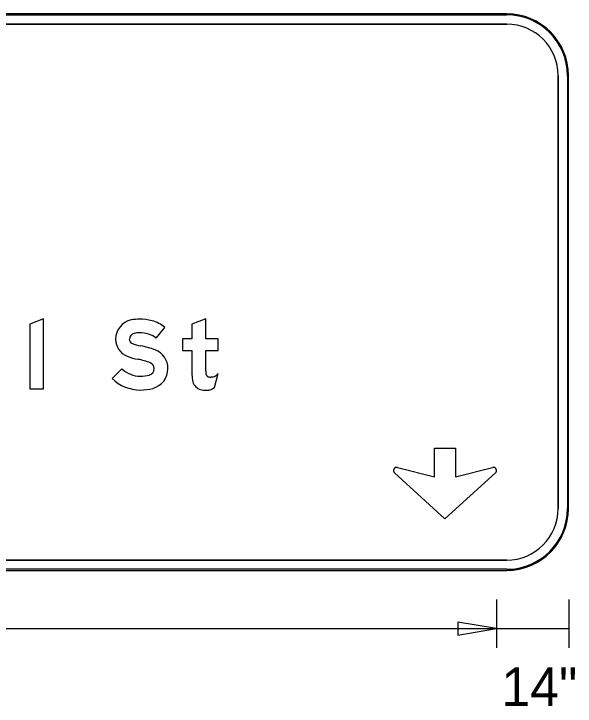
# Model space of a CAD drawing. Extents: x 1806251 to 1809821, y 414895 to 422886.
# Drawn here: x 1809678.559 to 1809679.648, y 415191.577 to 415192.921 of the extents above; entities that cross this region are included whole.
import ezdxf

# ---------------------------------------------------------------- set-up
doc = ezdxf.new("R2010")
doc.units = 0
for name, color, linetype in [('GSBWFILL', 7, 'Continuous'), ('GSCOLORFILL', 7, 'Continuous'), ('GSDIMS', 7, 'Continuous'), ('GSOUTLINE', 7, 'Continuous')]:
    doc.layers.add(name, color=color, linetype=linetype)

msp = doc.modelspace()

# ---------------------------------------------------------------- linework, layer by layer
at = {"layer": 'GSBWFILL'}
for p, q in [((1809679.5151, 415192.9206), (1809675.6751, 415192.9206)), ((1809675.6751, 415192.9006), (1809679.5151, 415192.9006)), ((1809679.6151, 415192.8006), (1809679.6151, 415191.9606)), ((1809679.6351, 415191.9606), (1809679.6351, 415192.8006)), ((1809678.948, 415192.1952), (1809678.955, 415192.2228)), ((1809679.5151, 415191.8606), (1809675.6753, 415191.8606)), ((1809675.6753, 415191.8406), (1809679.5151, 415191.8406))]:
    msp.add_line(p, q, dxfattribs=at)
msp.add_lwpolyline([(1809678.6164, 415192.1927), (1809678.6164, 415192.3284), (1809678.5898, 415192.3183), (1809678.5898, 415192.1927)], close=True, dxfattribs=at)
for points in [[(1809678.931, 415192.2281), (1809678.931, 415192.2671), (1809678.955, 415192.2671), (1809678.955, 415192.2901), (1809678.931, 415192.2901), (1809678.931, 415192.3284), (1809678.9044, 415192.3183), (1809678.9044, 415192.2901), (1809678.8857, 415192.2901), (1809678.8857, 415192.2671), (1809678.9044, 415192.2671), (1809678.9044, 415192.22)], [(1809678.8351, 415192.2909), (1809678.8516, 415192.3119)], [(1809678.7685, 415192.2319), (1809678.7497, 415192.213)], [(1809679.3033, 415192.0403), (1809679.3751, 415192.0218), (1809679.3751, 415192.0778), (1809679.4156, 415192.0778), (1809679.4156, 415192.0218), (1809679.4875, 415192.0403)], [(1809679.4931, 415192.0298), (1809679.3954, 415191.9408), (1809679.2976, 415192.0298)]]:
    msp.add_lwpolyline(points, dxfattribs=at)
for centre, radius, start, end in [((1809679.5151, 415192.8006), 0.12, 0, 90), ((1809679.5151, 415192.8006), 0.1, 0, 90), ((1809679.3018, 415192.0343), 0.00613, 75.5925, 227.6952), ((1809679.489, 415192.0343), 0.00613, 312.3048, 104.4075), ((1809679.5151, 415191.9606), 0.12, 270, 0), ((1809679.5151, 415191.9606), 0.1, 270, 0)]:
    msp.add_arc(centre, radius, start, end, dxfattribs=at)
for centre, major_axis, ratio, start_param, end_param in [((1809678.7943, 415192.2891), (0, 0.0382), 0.999995, 0.202758, 1.570796), ((1809678.8024, 415192.2496), (0, 0.0785), 0.999995, 0, 0.202758), ((1809678.8024, 415192.2319), (0, 0.0963), 0.999995, 6.026234, 6.283185), ((1809678.8113, 415192.2659), (0, 0.0611), 0.999995, 5.565152, 6.026234), ((1809678.7943, 415192.2891), (0, 0.0115), 0.999995, 0.202758, 1.570796), ((1809678.8024, 415192.2496), (0, 0.0519), 0.999995, 0, 0.202758), ((1809678.8024, 415192.2319), (0, 0.0696), 0.999995, 6.026234, 6.283185), ((1809678.8113, 415192.2659), (0, 0.0345), 0.999995, 5.523837, 6.026234), ((1809678.7915, 415192.2891), (0, 0.0354), 0.999995, 1.570796, 2.761249), ((1809678.7915, 415192.2891), (0, 0.00872), 0.999995, 1.570796, 2.761249), ((1809678.8205, 415192.3618), (0, 0.087), 0.999995, 2.761249, 2.95744), ((1809678.7749, 415192.1168), (0, 0.1623), 0.999995, 5.918637, 6.099033), ((1809678.8189, 415192.2321), (0, 0.0388), 0.999995, 4.712389, 5.918637), ((1809678.8205, 415192.3618), (0, 0.1136), 0.999995, 2.761249, 2.95744), ((1809678.7749, 415192.1168), (0, 0.1356), 0.999995, 5.918637, 6.099033), ((1809678.804, 415192.2677), (0, 0.0504), 0.999995, 2.360607, 3.141593), ((1809678.8181, 415192.2321), (0, 0.0129), 0.999995, 3.401517, 4.712389), ((1809678.8189, 415192.2321), (0, 0.0122), 0.999995, 4.712389, 5.918637), ((1809678.8181, 415192.2321), (0, 0.0396), 0.999995, 3.401517, 4.712389), ((1809678.804, 415192.2851), (0, 0.0678), 0.999995, 3.141593, 3.401517), ((1809678.9561, 415192.22), (0, 0.0517), 0.999992, 1.570796, 1.830698), ((1809679.0979, 415192.2281), (0, 0.1669), 0.999992, 1.570796, 1.606005), ((1809678.9387, 415192.2235), (0, 0.00766), 0.999992, 1.74085, 2.407828), ((1809678.9389, 415192.2238), (0, 0.00803), 0.999992, 2.407828, 3.141593), ((1809678.9443, 415192.2262), (0, 0.01), 0.999992, 3.310762, 3.756278), ((1809678.9375, 415192.2359), (0, 0.0219), 0.999992, 3.756278, 4.071638), ((1809678.804, 415192.2677), (0, 0.0771), 0.999995, 2.360607, 3.141593), ((1809678.927, 415192.2123), (0, 0.0217), 0.999992, 1.830698, 2.869526), ((1809678.9389, 415192.2578), (0, 0.0421), 0.999992, 3.141593, 3.310762), ((1809678.804, 415192.2851), (0, 0.0945), 0.999995, 3.141593, 3.401517), ((1809678.931, 415192.2266), (0, 0.0365), 0.999992, 2.869526, 3.141593), ((1809678.933, 415192.2118), (0, 0.0217), 0.999992, 3.205734, 3.427755), ((1809678.9302, 415192.2215), (0, 0.0317), 0.999992, 3.427755, 3.738844), ((1809678.931, 415192.2427), (0, 0.0526), 0.999992, 3.141593, 3.205734)]:
    msp.add_ellipse(centre, major_axis=major_axis, ratio=ratio, start_param=start_param, end_param=end_param, dxfattribs=at)
at = {"layer": 'GSCOLORFILL'}
for p, q in [((1809679.5151, 415192.9206), (1809675.6751, 415192.9206)), ((1809679.5151, 415192.9206), (1809675.6751, 415192.9206)), ((1809679.5151, 415192.9206), (1809675.6751, 415192.9206)), ((1809675.6751, 415192.9186), (1809679.5151, 415192.9186)), ((1809675.6751, 415192.9006), (1809679.5151, 415192.9006)), ((1809679.6151, 415192.8006), (1809679.6151, 415191.9606)), ((1809679.6331, 415192.8006), (1809679.6331, 415191.9606)), ((1809679.6351, 415191.9606), (1809679.6351, 415192.8006)), ((1809679.6351, 415191.9606), (1809679.6351, 415192.8006)), ((1809679.6351, 415191.9606), (1809679.6351, 415192.8006)), ((1809678.948, 415192.1952), (1809678.955, 415192.2228)), ((1809679.5151, 415191.8606), (1809675.6753, 415191.8606)), ((1809679.5151, 415191.8426), (1809675.6751, 415191.8426)), ((1809675.6751, 415191.8406), (1809679.5151, 415191.8406)), ((1809675.6751, 415191.8406), (1809679.5151, 415191.8406)), ((1809675.6753, 415191.8406), (1809679.5151, 415191.8406))]:
    msp.add_line(p, q, dxfattribs=at)
msp.add_lwpolyline([(1809678.6164, 415192.1927), (1809678.6164, 415192.3284), (1809678.5898, 415192.3183), (1809678.5898, 415192.1927)], close=True, dxfattribs=at)
for points in [[(1809678.931, 415192.2281), (1809678.931, 415192.2671), (1809678.955, 415192.2671), (1809678.955, 415192.2901), (1809678.931, 415192.2901), (1809678.931, 415192.3284), (1809678.9044, 415192.3183), (1809678.9044, 415192.2901), (1809678.8857, 415192.2901), (1809678.8857, 415192.2671), (1809678.9044, 415192.2671), (1809678.9044, 415192.22)], [(1809678.8351, 415192.2909), (1809678.8516, 415192.3119)], [(1809678.7685, 415192.2319), (1809678.7497, 415192.213)], [(1809679.3033, 415192.0403), (1809679.3751, 415192.0218), (1809679.3751, 415192.0778), (1809679.4156, 415192.0778), (1809679.4156, 415192.0218), (1809679.4875, 415192.0403)], [(1809679.4931, 415192.0298), (1809679.3954, 415191.9408), (1809679.2976, 415192.0298)]]:
    msp.add_lwpolyline(points, dxfattribs=at)
for centre, radius, start, end in [((1809679.5151, 415192.8006), 0.12, 0, 90), ((1809679.5151, 415192.8006), 0.12, 0, 90), ((1809679.5151, 415192.8006), 0.12, 0, 90), ((1809679.5151, 415192.8006), 0.118, 0, 90), ((1809679.5151, 415192.8006), 0.1, 0, 90), ((1809679.3018, 415192.0343), 0.00613, 75.5925, 227.6952), ((1809679.489, 415192.0343), 0.00613, 312.3048, 104.4075), ((1809679.5151, 415191.9606), 0.12, 270, 0), ((1809679.5151, 415191.9606), 0.12, 270, 0), ((1809679.5151, 415191.9606), 0.1, 270, 0), ((1809679.5151, 415191.9606), 0.12, 270, 0), ((1809679.5151, 415191.9606), 0.118, 270, 0)]:
    msp.add_arc(centre, radius, start, end, dxfattribs=at)
for centre, major_axis, ratio, start_param, end_param in [((1809678.7943, 415192.2891), (0, 0.0382), 0.999995, 0.202758, 1.570796), ((1809678.8024, 415192.2496), (0, 0.0785), 0.999995, 0, 0.202758), ((1809678.8024, 415192.2319), (0, 0.0963), 0.999995, 6.026234, 6.283185), ((1809678.8113, 415192.2659), (0, 0.0611), 0.999995, 5.565152, 6.026234), ((1809678.7943, 415192.2891), (0, 0.0115), 0.999995, 0.202758, 1.570796), ((1809678.8024, 415192.2496), (0, 0.0519), 0.999995, 0, 0.202758), ((1809678.8024, 415192.2319), (0, 0.0696), 0.999995, 6.026234, 6.283185), ((1809678.8113, 415192.2659), (0, 0.0345), 0.999995, 5.523837, 6.026234), ((1809678.7915, 415192.2891), (0, 0.0354), 0.999995, 1.570796, 2.761249), ((1809678.7915, 415192.2891), (0, 0.00872), 0.999995, 1.570796, 2.761249), ((1809678.8205, 415192.3618), (0, 0.087), 0.999995, 2.761249, 2.95744), ((1809678.7749, 415192.1168), (0, 0.1623), 0.999995, 5.918637, 6.099033), ((1809678.8189, 415192.2321), (0, 0.0388), 0.999995, 4.712389, 5.918637), ((1809678.8205, 415192.3618), (0, 0.1136), 0.999995, 2.761249, 2.95744), ((1809678.7749, 415192.1168), (0, 0.1356), 0.999995, 5.918637, 6.099033), ((1809678.804, 415192.2677), (0, 0.0504), 0.999995, 2.360607, 3.141593), ((1809678.8181, 415192.2321), (0, 0.0129), 0.999995, 3.401517, 4.712389), ((1809678.8189, 415192.2321), (0, 0.0122), 0.999995, 4.712389, 5.918637), ((1809678.8181, 415192.2321), (0, 0.0396), 0.999995, 3.401517, 4.712389), ((1809678.804, 415192.2851), (0, 0.0678), 0.999995, 3.141593, 3.401517), ((1809678.9561, 415192.22), (0, 0.0517), 0.999992, 1.570796, 1.830698), ((1809679.0979, 415192.2281), (0, 0.1669), 0.999992, 1.570796, 1.606005), ((1809678.9387, 415192.2235), (0, 0.00766), 0.999992, 1.74085, 2.407828), ((1809678.9389, 415192.2238), (0, 0.00803), 0.999992, 2.407828, 3.141593), ((1809678.9443, 415192.2262), (0, 0.01), 0.999992, 3.310762, 3.756278), ((1809678.9375, 415192.2359), (0, 0.0219), 0.999992, 3.756278, 4.071638), ((1809678.804, 415192.2677), (0, 0.0771), 0.999995, 2.360607, 3.141593), ((1809678.927, 415192.2123), (0, 0.0217), 0.999992, 1.830698, 2.869526), ((1809678.9389, 415192.2578), (0, 0.0421), 0.999992, 3.141593, 3.310762), ((1809678.804, 415192.2851), (0, 0.0945), 0.999995, 3.141593, 3.401517), ((1809678.931, 415192.2266), (0, 0.0365), 0.999992, 2.869526, 3.141593), ((1809678.933, 415192.2118), (0, 0.0217), 0.999992, 3.205734, 3.427755), ((1809678.9302, 415192.2215), (0, 0.0317), 0.999992, 3.427755, 3.738844), ((1809678.931, 415192.2427), (0, 0.0526), 0.999992, 3.141593, 3.205734)]:
    msp.add_ellipse(centre, major_axis=major_axis, ratio=ratio, start_param=start_param, end_param=end_param, dxfattribs=at)
at = {"layer": 'GSDIMS'}
for p, q in [((1809679.4956, 415191.7838), (1809679.4956, 415191.6901)), ((1809679.4956, 415191.7838), (1809679.4956, 415191.6901)), ((1809679.6356, 415191.7838), (1809679.6356, 415191.6901)), ((1809675.6946, 415191.7276), (1809679.4956, 415191.7276)), ((1809679.4956, 415191.7276), (1809679.6356, 415191.7276))]:
    msp.add_line(p, q, dxfattribs=at)
msp.add_lwpolyline([(1809679.4956, 415191.7276), (1809679.4206, 415191.7401), (1809679.4206, 415191.7151)], close=True, dxfattribs=at)
at = {"layer": 'GSOUTLINE'}
for p, q in [((1809679.5151, 415192.9206), (1809675.6751, 415192.9206)), ((1809679.5151, 415192.9006), (1809675.6751, 415192.9006)), ((1809679.6151, 415191.9606), (1809679.6151, 415192.8006)), ((1809679.6351, 415191.9606), (1809679.6351, 415192.8006)), ((1809678.948, 415192.1952), (1809678.955, 415192.2228)), ((1809675.6751, 415191.8606), (1809679.5151, 415191.8606)), ((1809675.6751, 415191.8406), (1809679.5151, 415191.8406))]:
    msp.add_line(p, q, dxfattribs=at)
msp.add_lwpolyline([(1809678.6164, 415192.1927), (1809678.6164, 415192.3284), (1809678.5898, 415192.3183), (1809678.5898, 415192.1927)], close=True, dxfattribs=at)
for points in [[(1809678.931, 415192.2281), (1809678.931, 415192.2671), (1809678.955, 415192.2671), (1809678.955, 415192.2901), (1809678.931, 415192.2901), (1809678.931, 415192.3284), (1809678.9044, 415192.3183), (1809678.9044, 415192.2901), (1809678.8857, 415192.2901), (1809678.8857, 415192.2671), (1809678.9044, 415192.2671), (1809678.9044, 415192.22)], [(1809678.8351, 415192.2909), (1809678.8516, 415192.3119)], [(1809678.7685, 415192.2319), (1809678.7497, 415192.213)], [(1809679.3033, 415192.0403), (1809679.3751, 415192.0218), (1809679.3751, 415192.0778), (1809679.4156, 415192.0778), (1809679.4156, 415192.0218), (1809679.4875, 415192.0403)], [(1809679.4931, 415192.0298), (1809679.3954, 415191.9408), (1809679.2976, 415192.0298)]]:
    msp.add_lwpolyline(points, dxfattribs=at)
for centre, radius, start, end in [((1809679.5151, 415192.8006), 0.12, 0, 90), ((1809679.5151, 415192.8006), 0.1, 0, 90), ((1809679.3018, 415192.0343), 0.00613, 75.5925, 227.6952), ((1809679.489, 415192.0343), 0.00613, 312.3048, 104.4075), ((1809679.5151, 415191.9606), 0.12, 270, 0), ((1809679.5151, 415191.9606), 0.1, 270, 0)]:
    msp.add_arc(centre, radius, start, end, dxfattribs=at)
for centre, major_axis, ratio, start_param, end_param in [((1809678.7943, 415192.2891), (0, 0.0382), 0.999995, 0.202758, 1.570796), ((1809678.8024, 415192.2496), (0, 0.0785), 0.999995, 0, 0.202758), ((1809678.8024, 415192.2319), (0, 0.0963), 0.999995, 6.026234, 6.283185), ((1809678.8113, 415192.2659), (0, 0.0611), 0.999995, 5.565152, 6.026234), ((1809678.7943, 415192.2891), (0, 0.0115), 0.999995, 0.202758, 1.570796), ((1809678.8024, 415192.2496), (0, 0.0519), 0.999995, 0, 0.202758), ((1809678.8024, 415192.2319), (0, 0.0696), 0.999995, 6.026234, 6.283185), ((1809678.8113, 415192.2659), (0, 0.0345), 0.999995, 5.523837, 6.026234), ((1809678.7915, 415192.2891), (0, 0.0354), 0.999995, 1.570796, 2.761249), ((1809678.7915, 415192.2891), (0, 0.00872), 0.999995, 1.570796, 2.761249), ((1809678.8205, 415192.3618), (0, 0.087), 0.999995, 2.761249, 2.95744), ((1809678.7749, 415192.1168), (0, 0.1623), 0.999995, 5.918637, 6.099033), ((1809678.8189, 415192.2321), (0, 0.0388), 0.999995, 4.712389, 5.918637), ((1809678.8205, 415192.3618), (0, 0.1136), 0.999995, 2.761249, 2.95744), ((1809678.7749, 415192.1168), (0, 0.1356), 0.999995, 5.918637, 6.099033), ((1809678.804, 415192.2677), (0, 0.0504), 0.999995, 2.360607, 3.141593), ((1809678.8181, 415192.2321), (0, 0.0129), 0.999995, 3.401517, 4.712389), ((1809678.8189, 415192.2321), (0, 0.0122), 0.999995, 4.712389, 5.918637), ((1809678.8181, 415192.2321), (0, 0.0396), 0.999995, 3.401517, 4.712389), ((1809678.804, 415192.2851), (0, 0.0678), 0.999995, 3.141593, 3.401517), ((1809678.9561, 415192.22), (0, 0.0517), 0.999992, 1.570796, 1.830698), ((1809679.0979, 415192.2281), (0, 0.1669), 0.999992, 1.570796, 1.606005), ((1809678.9387, 415192.2235), (0, 0.00766), 0.999992, 1.74085, 2.407828), ((1809678.9389, 415192.2238), (0, 0.00803), 0.999992, 2.407828, 3.141593), ((1809678.9443, 415192.2262), (0, 0.01), 0.999992, 3.310762, 3.756278), ((1809678.9375, 415192.2359), (0, 0.0219), 0.999992, 3.756278, 4.071638), ((1809678.804, 415192.2677), (0, 0.0771), 0.999995, 2.360607, 3.141593), ((1809678.927, 415192.2123), (0, 0.0217), 0.999992, 1.830698, 2.869526), ((1809678.9389, 415192.2578), (0, 0.0421), 0.999992, 3.141593, 3.310762), ((1809678.804, 415192.2851), (0, 0.0945), 0.999995, 3.141593, 3.401517), ((1809678.931, 415192.2266), (0, 0.0365), 0.999992, 2.869526, 3.141593), ((1809678.933, 415192.2118), (0, 0.0217), 0.999992, 3.205734, 3.427755), ((1809678.9302, 415192.2215), (0, 0.0317), 0.999992, 3.427755, 3.738844), ((1809678.931, 415192.2427), (0, 0.0526), 0.999992, 3.141593, 3.205734)]:
    msp.add_ellipse(centre, major_axis=major_axis, ratio=ratio, start_param=start_param, end_param=end_param, dxfattribs=at)

# ---------------------------------------------------------------- texts
at = {"layer": 'GSDIMS'}
msp.add_text('14"', height=0.075, dxfattribs=at).set_placement((1809679.5051, 415191.5771))

doc.saveas('drawing.dxf')
